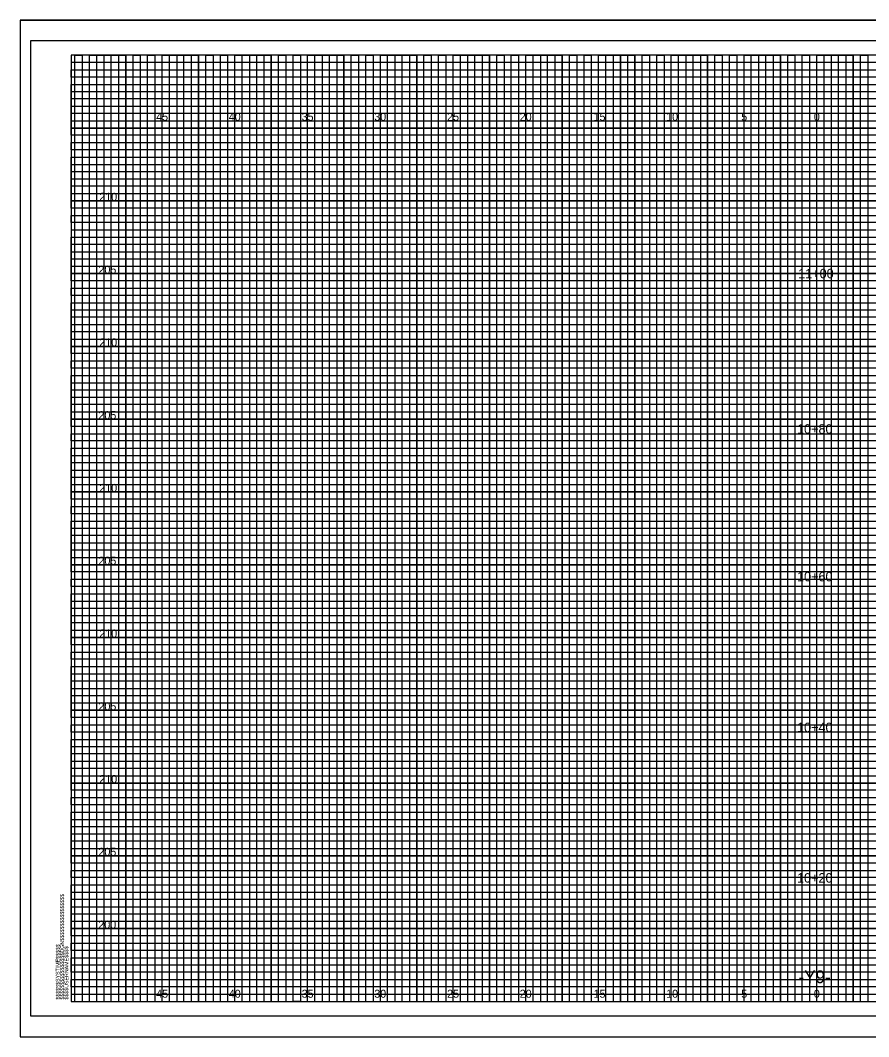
# Model space of a CAD drawing. Extents: x -4 to 103, y -2 to 492.
# Drawn here: x -3.5 to 54.8, y -2.4 to 67.4 of the extents above; entities that cross this region are included whole.
import ezdxf

# ---------------------------------------------------------------- set-up
doc = ezdxf.new("R2010")
doc.units = 0
for name, color, linetype in [('Old_Level_10', 7, 'Continuous'), ('Old_Level_16', 7, 'Continuous'), ('Old_Level_3', 7, 'Continuous'), ('Old_Level_5', 7, 'Continuous'), ('Old_Level_8', 7, 'Continuous'), ('Prop Dimension', 7, 'Continuous'), ('Prop Terminator CELL', 7, 'Continuous'), ('Prop XS Finish Grade', 7, 'Continuous'), ('Prop XS Finish Grade Earthwork', 7, 'Continuous'), ('Prop XS SE Text', 7, 'Continuous'), ('Prop XSC Text', 7, 'Continuous')]:
    doc.layers.add(name, color=color, linetype=linetype)

msp = doc.modelspace()

# ---------------------------------------------------------------- linework, layer by layer
at = {"layer": 'Old_Level_10'}
for p, q in [((1.25, 0), (1.25, 65)), ((3.75, 0), (3.75, 65)), ((6.25, 0), (6.25, 65)), ((8.75, 0), (8.75, 65)), ((11.25, 0), (11.25, 65)), ((13.75, 0), (13.75, 65)), ((16.25, 0), (16.25, 65)), ((18.75, 0), (18.75, 65)), ((21.25, 0), (21.25, 65)), ((23.75, 0), (23.75, 65)), ((26.25, 0), (26.25, 65)), ((28.75, 0), (28.75, 65)), ((31.25, 0), (31.25, 65)), ((33.75, 0), (33.75, 65)), ((36.25, 0), (36.25, 65)), ((38.75, 0), (38.75, 65)), ((41.25, 0), (41.25, 65)), ((43.75, 0), (43.75, 65)), ((46.25, 0), (46.25, 65)), ((48.75, 0), (48.75, 65)), ((51.25, 0), (51.25, 65)), ((53.75, 0), (53.75, 65)), ((0, 62.5), (74.25, 62.5)), ((0, 60), (102.5, 60)), ((0, 57.5), (102.5, 57.5)), ((0, 55), (102.5, 55)), ((0, 52.5), (102.5, 52.5)), ((0, 50), (102.5, 50)), ((0, 47.5), (102.5, 47.5)), ((0, 45), (102.5, 45)), ((0, 42.5), (102.5, 42.5)), ((0, 40), (102.5, 40)), ((0, 37.5), (102.5, 37.5)), ((0, 35), (102.5, 35)), ((0, 32.5), (102.5, 32.5)), ((0, 30), (102.5, 30)), ((0, 27.5), (102.5, 27.5)), ((0, 25), (102.5, 25)), ((0, 22.5), (102.5, 22.5)), ((0, 20), (102.5, 20)), ((0, 17.5), (102.5, 17.5)), ((0, 15), (102.5, 15)), ((0, 12.5), (102.5, 12.5)), ((0, 10), (102.5, 10)), ((0, 7.5), (102.5, 7.5)), ((0, 5), (102.5, 5)), ((0, 2.5), (102.5, 2.5))]:
    msp.add_line(p, q, dxfattribs=at)
at = {"layer": 'Old_Level_3'}
for p, q in [((-3.5, 67.4), (103.4, 67.4)), ((-3.5, 67.4), (-3.5, -2.425)), ((-3.5, -2.425), (103.4, -2.425))]:
    msp.add_line(p, q, dxfattribs=at)
at = {"layer": 'Old_Level_5'}
msp.add_lwpolyline([(103.4, 67.4), (-3.5, 67.4), (-3.5, -2.425), (103.4, -2.425)], close=True, dxfattribs=at)
at = {"layer": 'Old_Level_8'}
for points in [[(1.25, 0), (1.25, 65), (3.75, 65), (3.75, 0), (6.25, 0), (6.25, 65), (8.75, 65), (8.75, 0), (11.25, 0), (11.25, 65), (13.75, 65), (13.75, 0), (16.25, 0), (16.25, 65), (18.75, 65), (18.75, 0), (21.25, 0), (21.25, 65), (23.75, 65), (23.75, 0), (26.25, 0), (26.25, 65), (28.75, 65), (28.75, 0), (31.25, 0), (31.25, 65), (33.75, 65), (33.75, 0), (36.25, 0), (36.25, 65), (38.75, 65), (38.75, 0), (41.25, 0), (41.25, 65), (43.75, 65), (43.75, 0), (46.25, 0), (46.25, 65), (48.75, 65), (48.75, 0), (51.25, 0), (51.25, 65), (53.75, 65), (53.75, 0)], [(102.5, 60), (0, 60), (0, 62.5), (74.25, 62.5)], [(102.5, 55), (0, 55), (0, 57.5), (102.5, 57.5)], [(102.5, 50), (0, 50), (0, 52.5), (102.5, 52.5)], [(102.5, 45), (0, 45), (0, 47.5), (102.5, 47.5)], [(102.5, 40), (0, 40), (0, 42.5), (102.5, 42.5)], [(102.5, 35), (0, 35), (0, 37.5), (102.5, 37.5)], [(102.5, 30), (0, 30), (0, 32.5), (102.5, 32.5)], [(102.5, 25), (0, 25), (0, 27.5), (102.5, 27.5)], [(102.5, 20), (0, 20), (0, 22.5), (102.5, 22.5)], [(102.5, 15), (0, 15), (0, 17.5), (102.5, 17.5)], [(102.5, 10), (0, 10), (0, 12.5), (102.5, 12.5)], [(102.5, 5), (0, 5), (0, 7.5), (102.5, 7.5)], [(0, 2.5), (102.5, 2.5)]]:
    msp.add_lwpolyline(points, dxfattribs=at)
at = {"layer": 'Prop Dimension'}
for points in [[(0.25, 0), (0.25, 65), (0.75, 65), (0.75, 0), (1.75, 0), (1.75, 65), (2.25, 65), (2.25, 0), (2.75, 0), (2.75, 65), (3.25, 65), (3.25, 0), (4.25, 0), (4.25, 65), (4.75, 65), (4.75, 0), (5.25, 0), (5.25, 65), (5.75, 65), (5.75, 0), (6.75, 0), (6.75, 65), (7.25, 65), (7.25, 0), (7.75, 0), (7.75, 65), (8.25, 65), (8.25, 0), (9.25, 0), (9.25, 65), (9.75, 65), (9.75, 0), (10.25, 0), (10.25, 65), (10.75, 65), (10.75, 0), (11.75, 0), (11.75, 65), (12.25, 65), (12.25, 0), (12.75, 0), (12.75, 65), (13.25, 65), (13.25, 0), (14.25, 0), (14.25, 65), (14.75, 65), (14.75, 0), (15.75, 0), (15.25, 0), (15.25, 65), (15.75, 65), (15.75, 0), (16.75, 0), (16.75, 65), (17.25, 65), (17.25, 0), (17.75, 0), (17.75, 65), (18.25, 65), (18.25, 0), (19.25, 0), (19.25, 65), (19.75, 65), (19.75, 0), (20.25, 0), (20.25, 65), (20.75, 65), (20.75, 0), (21.75, 0), (21.75, 65), (22.25, 65), (22.25, 0), (22.75, 0), (22.75, 65), (23.25, 65), (23.25, 0), (24.25, 0), (24.25, 65), (24.75, 65), (24.75, 0), (25.25, 0), (25.25, 65), (25.75, 65), (25.75, 0), (26.75, 0), (26.75, 65), (27.25, 65), (27.25, 0), (27.75, 0), (27.75, 65), (28.25, 65), (28.25, 0), (29.25, 0), (29.25, 65), (29.75, 65), (29.75, 0), (30.25, 0), (30.25, 65), (30.75, 65), (30.75, 0)], [(30.75, 0), (31.75, 0), (31.75, 65), (32.25, 65), (32.25, 0), (32.75, 0), (32.75, 65), (33.25, 65), (33.25, 0), (34.25, 0), (34.25, 65), (34.75, 65), (34.75, 0), (35.25, 0), (35.25, 65), (35.75, 65), (35.75, 0), (36.75, 0), (36.75, 65), (37.25, 65), (37.25, 0), (37.75, 0), (37.75, 65), (37.75, 0)], [(38.25, 65), (38.25, 0), (39.25, 0), (39.25, 65), (39.75, 65), (39.75, 0), (40.25, 0), (40.25, 65), (40.75, 65), (40.75, 0), (41.75, 0), (41.75, 65), (42.25, 65), (42.25, 0), (42.75, 0), (42.75, 65), (43.25, 65), (43.25, 0), (43.75, 0), (44.25, 0), (44.25, 65), (44.75, 65), (44.75, 0), (45.25, 0), (45.25, 65), (45.75, 65), (45.75, 0), (46.75, 0), (46.75, 65), (47.25, 65), (47.25, 0), (47.75, 0), (47.75, 65), (48.25, 65), (48.25, 0), (49.25, 0), (49.25, 65), (49.75, 65), (49.75, 0), (50.25, 0), (50.25, 65), (50.75, 65), (50.75, 0), (51.75, 0), (51.75, 65), (52.25, 65), (52.25, 0), (52.75, 0), (52.75, 65), (53.25, 65), (53.25, 0), (54.25, 0), (54.25, 65), (54.75, 65), (54.75, 0), (55.25, 0)], [(0, 62), (0, 63), (74.25, 63), (74.25, 63.5), (0, 63.5), (0, 64), (74.25, 64), (74.25, 64.5), (0, 64.5)], [(102.5, 62), (0, 62)], [(102.5, 61), (0, 61), (0, 61.5), (102.5, 61.5)], [(102.5, 59.5), (0, 59.5), (0, 60.5), (102.5, 60.5)], [(102.5, 58.5), (0, 58.5), (0, 59), (102.5, 59)], [(102.5, 57), (0, 57), (0, 58), (102.5, 58)], [(102.5, 56), (0, 56), (0, 56.5), (102.5, 56.5)], [(102.5, 54.5), (0, 54.5), (0, 55.5), (102.5, 55.5)], [(102.5, 53.5), (0, 53.5), (0, 54), (102.5, 54)], [(0, 53), (102.5, 53)], [(102.5, 52), (0, 52)], [(102.5, 51), (0, 51), (0, 51.5), (102.5, 51.5)], [(102.5, 49.5), (0, 49.5), (0, 50.5), (102.5, 50.5)], [(102.5, 48.5), (0, 48.5), (0, 49), (102.5, 49)], [(102.5, 47), (0, 47), (0, 48), (102.5, 48)], [(102.5, 46), (0, 46), (0, 46.5), (102.5, 46.5)], [(102.5, 44.5), (0, 44.5), (0, 45.5), (102.5, 45.5)], [(102.5, 43.5), (0, 43.5), (0, 44), (102.5, 44)], [(102.5, 42), (0, 42), (0, 43), (102.5, 43)], [(102.5, 41), (0, 41), (0, 41.5), (102.5, 41.5)], [(102.5, 39.5), (0, 39.5), (0, 40.5), (102.5, 40.5)], [(102.5, 38.5), (0, 38.5), (0, 39), (102.5, 39)], [(102.5, 37), (0, 37), (0, 38), (102.5, 38)], [(102.5, 36), (0, 36), (0, 36.5), (102.5, 36.5)], [(102.5, 34.5), (0, 34.5), (0, 35.5), (102.5, 35.5)], [(102.5, 33.5), (0, 33.5), (0, 34), (102.5, 34)], [(102.5, 32), (0, 32), (0, 33), (102.5, 33)], [(102.5, 31), (0, 31), (0, 31.5)], [(0, 31.5), (102.5, 31.5)], [(102.5, 29.5), (0, 29.5), (0, 30.5), (102.5, 30.5)], [(102.5, 28.5), (0, 28.5), (0, 29), (102.5, 29)], [(102.5, 27), (0, 27), (0, 28), (102.5, 28)], [(102.5, 26), (0, 26), (0, 26.5), (102.5, 26.5)], [(102.5, 24.5), (0, 24.5), (0, 25.5), (102.5, 25.5)], [(102.5, 23.5), (0, 23.5), (0, 24), (102.5, 24)], [(102.5, 22), (0, 22), (0, 23), (102.5, 23)], [(102.5, 21), (0, 21), (0, 21.5), (102.5, 21.5)], [(102.5, 19.5), (0, 19.5), (0, 20.5), (102.5, 20.5)], [(102.5, 18.5), (0, 18.5), (0, 19), (102.5, 19)], [(102.5, 17), (0, 17), (0, 18), (102.5, 18)], [(102.5, 16), (0, 16), (0, 16.5), (102.5, 16.5)], [(102.5, 14.5), (0, 14.5), (0, 15.5), (102.5, 15.5)], [(102.5, 13.5), (0, 13.5), (0, 14), (102.5, 14)], [(102.5, 12), (0, 12), (0, 13), (102.5, 13)], [(102.5, 11), (0, 11), (0, 11.5), (102.5, 11.5)], [(102.5, 9.5), (0, 9.5), (0, 10.5), (102.5, 10.5)], [(102.5, 8.5), (0, 8.5), (0, 9), (102.5, 9)], [(102.5, 7), (0, 7), (0, 8), (102.5, 8)], [(102.5, 6), (0, 6), (0, 6.5), (102.5, 6.5)], [(102.5, 4.5), (0, 4.5), (0, 5.5), (102.5, 5.5)], [(102.5, 3.5), (0, 3.5), (0, 4), (102.5, 4)], [(102.5, 2), (0, 2), (0, 3), (102.5, 3)], [(102.5, 1), (0, 1), (0, 1.5), (102.5, 1.5)], [(0, 0.5), (102.5, 0.5)]]:
    msp.add_lwpolyline(points, dxfattribs=at)
at = {"layer": 'Prop XS SE Text'}
msp.add_lwpolyline([(103, 66), (-2.8, 66), (-2.8, -1), (103, -1)], close=True, dxfattribs=at)
at = {"layer": 'Prop XSC Text'}
msp.add_lwpolyline([(102.5, 65), (0, 65), (0, 0), (102.5, 0)], close=True, dxfattribs=at)

# ---------------------------------------------------------------- texts
at = {"layer": 'Old_Level_16'}
for s, p in [('45', (5.8399, 60.5)), ('40', (10.8313, 60.5)), ('35', (15.8399, 60.5)), ('30', (20.8313, 60.5)), ('25', (25.8399, 60.5)), ('20', (30.8313, 60.5)), ('15', (35.9058, 60.5)), ('10', (40.8971, 60.5)), ('5', (46.0574, 60.5)), ('0', (51.0488, 60.5)), ('0', (51.0488, 60.5)), ('45', (5.8399, 0.25)), ('40', (10.8313, 0.25)), ('35', (15.8399, 0.25)), ('30', (20.8313, 0.25)), ('25', (25.8399, 0.25)), ('20', (30.8313, 0.25)), ('15', (35.9058, 0.25)), ('10', (40.8971, 0.25)), ('5', (46.0574, 0.25)), ('0', (51.0488, 0.25)), ('0', (51.0488, 0.25))]:
    msp.add_text(s, height=0.55, dxfattribs=at).set_placement(p)
at = {"layer": 'Old_Level_8'}
msp.add_text('040397', height=0.0025, rotation=90, dxfattribs=at).set_placement((-0.0007, 64.9864))
at = {"layer": 'Prop Terminator CELL'}
msp.add_text('-Y9-', height=0.875, dxfattribs=at).set_placement((49.9985, 1.25))
at = {"layer": 'Prop XS Finish Grade'}
for s, p in [('11+00', (49.9712, 49.6752)), ('10+80', (49.8934, 39)), ('10+60', (49.8934, 28.8558)), ('10+40', (49.8934, 18.4963)), ('10+20', (49.8934, 8.1592))]:
    msp.add_text(s, height=0.65, dxfattribs=at).set_placement(p)
at = {"layer": 'Prop XS Finish Grade Earthwork'}
for s, p in [('210', (1.9296, 55)), ('205', (1.8724, 50)), ('210', (1.9296, 45)), ('205', (1.8724, 40)), ('210', (1.9296, 35)), ('205', (1.8724, 30)), ('210', (1.9296, 25)), ('205', (1.8724, 20)), ('210', (1.9296, 15)), ('205', (1.8724, 10)), ('200', (1.8638, 5))]:
    msp.add_text(s, height=0.55, dxfattribs=at).set_placement(p)
at = {"layer": 'Prop XSC Text'}
for s, p in [('$$$$$$$$$$$$$$$$DGN$$$$$$$$$$$$$$$$', (-0.5, 0.125)), ('$$$$$$SYSTIME$$$$$', (-0.7973, 0.1247)), ('$$$$USERNAME$$$$', (-0.2, 0.125))]:
    msp.add_text(s, height=0.2625, rotation=90, dxfattribs=at).set_placement(p)

doc.saveas('drawing.dxf')
